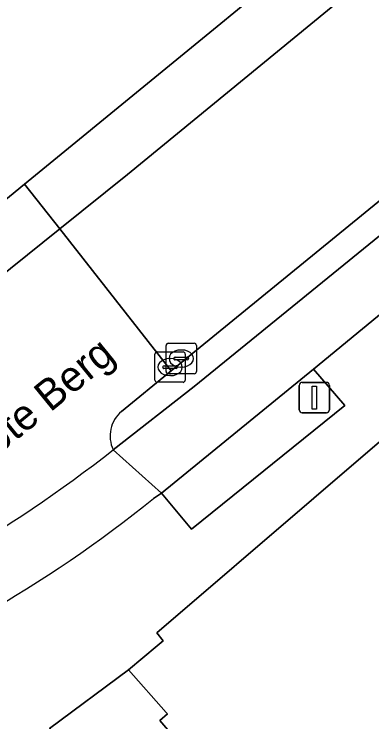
# Model space of a CAD drawing. Extents: x 160663 to 161506, y 382245 to 383291.
# Drawn here: x 161277.95 to 161289.71, y 383013.07 to 383036.31 of the extents above; entities that cross this region are included whole.
import ezdxf

# ---------------------------------------------------------------- set-up
doc = ezdxf.new("R2010")
doc.units = 0
for name, color, linetype in [('IMGEO_Fietspad_gesloten', 7, 'Continuous'), ('IMGEO_Fietspad_open', 7, 'Continuous'), ('IMGEO_Groenvoorziening', 7, 'Continuous'), ('IMGEO_Kolk', 7, 'Continuous'), ('IMGEO_Lichtmast', 7, 'Continuous'), ('IMGEO_Openbare_ruimte_label', 7, 'Continuous'), ('IMGEO_Pand', 7, 'Continuous'), ('IMGEO_Rijbaan_lokaal_gesloten', 7, 'Continuous'), ('IMGEO_Verkeerseiland_gesloten', 7, 'Continuous'), ('IMGEO_Voetpad_open', 7, 'Continuous')]:
    doc.layers.add(name, color=color, linetype=linetype)

msp = doc.modelspace()

# ---------------------------------------------------------------- linework, layer by layer
at = {"layer": 'IMGEO_Fietspad_gesloten'}
msp.add_lwpolyline([(161291.628, 383041.642), (161278.293, 383030.735), (161279.453, 383029.258), (161281.683, 383031.047), (161296.469, 383043.181)], dxfattribs=at)
at = {"layer": 'IMGEO_Fietspad_open'}
msp.add_lwpolyline([(161309.184, 383045.016), (161307.688, 383043.645), (161303.586, 383040.156), (161294.176, 383032.458), (161283.874, 383024.079), (161281.213, 383022.004), (161282.796, 383020.584), (161287.793, 383024.653), (161292.622, 383028.624), (161300.887, 383035.375)], dxfattribs=at)
at = {"layer": 'IMGEO_Groenvoorziening'}
msp.add_lwpolyline([(161287.793, 383024.653), (161282.796, 383020.584), (161283.787, 383019.395), (161288.824, 383023.46)], close=True, dxfattribs=at)
at = {"layer": 'IMGEO_Kolk'}
for p, q in [((161283.021, 383025.503), (161283.873, 383025.503)), ((161282.946, 383024.577), (161282.946, 383025.429)), ((161283.434, 383025.283), (161283.459, 383025.283)), ((161283.947, 383025.429), (161283.947, 383024.577)), ((161282.579, 383024.295), (161282.579, 383025.147)), ((161282.654, 383025.221), (161283.506, 383025.221)), ((161283.248, 383025.046), (161283.646, 383025.046)), ((161283.58, 383025.147), (161283.58, 383024.295)), ((161283.067, 383025.001), (161283.092, 383025.001)), ((161283.205, 383024.997), (161283.205, 383025.009)), ((161283.643, 383024.96), (161283.245, 383024.96)), ((161283.689, 383025.009), (161283.689, 383024.997)), ((161282.838, 383024.715), (161282.838, 383024.727)), ((161283.276, 383024.678), (161282.878, 383024.678)), ((161282.881, 383024.764), (161283.279, 383024.764)), ((161283.322, 383024.727), (161283.322, 383024.715)), ((161283.457, 383024.723), (161283.432, 383024.723)), ((161283.873, 383024.503), (161283.021, 383024.503)), ((161283.09, 383024.441), (161283.065, 383024.441)), ((161283.506, 383024.221), (161282.654, 383024.221))]:
    msp.add_line(p, q, dxfattribs=at)
for points in [[(161283.021, 383025.503), (161283.873, 383025.503)], [(161282.946, 383024.577), (161282.946, 383025.429)], [(161283.947, 383025.429), (161283.947, 383024.577)], [(161282.579, 383024.295), (161282.579, 383025.147)], [(161282.654, 383025.221), (161283.506, 383025.221)], [(161283.58, 383025.147), (161283.58, 383024.295)], [(161283.873, 383024.503), (161283.021, 383024.503)], [(161283.506, 383024.221), (161282.654, 383024.221)]]:
    msp.add_lwpolyline(points, dxfattribs=at)
for centre, radius, start, end in [((161283.023, 383025.427), 0.0765, 91.552, 178.448), ((161283.023, 383025.427), 0.0765, 91.552, 178.448), ((161283.871, 383025.427), 0.0765, 1.552, 88.448), ((161283.871, 383025.427), 0.0765, 1.552, 88.448), ((161282.656, 383025.145), 0.0765, 91.552, 178.448), ((161282.656, 383025.145), 0.0765, 91.552, 178.448), ((161283.245, 383025.006), 0.0403, 85.8775, 175.7526), ((161283.504, 383025.145), 0.0765, 1.552, 88.448), ((161283.504, 383025.145), 0.0765, 1.552, 88.448), ((161283.65, 383025.008), 0.0386, 1.7309, 96.639), ((161283.242, 383024.996), 0.0366, 178.938, 274.7102), ((161283.646, 383025.003), 0.043, 264.8664, 352.4533), ((161282.878, 383024.724), 0.0403, 85.8775, 175.7526), ((161282.875, 383024.714), 0.0366, 178.938, 274.7102), ((161283.023, 383024.579), 0.0765, 181.552, 268.448), ((161283.023, 383024.579), 0.0765, 181.552, 268.448), ((161283.279, 383024.721), 0.043, 264.8664, 352.4533), ((161283.283, 383024.726), 0.0386, 1.7309, 96.639), ((161283.871, 383024.579), 0.0765, 271.552, 358.448), ((161283.871, 383024.579), 0.0765, 271.552, 358.448), ((161282.656, 383024.297), 0.0765, 181.552, 268.448), ((161282.656, 383024.297), 0.0765, 181.552, 268.448), ((161283.504, 383024.297), 0.0765, 271.552, 358.448), ((161283.504, 383024.297), 0.0765, 271.552, 358.448)]:
    msp.add_arc(centre, radius, start, end, dxfattribs=at)
for centre, major_axis, ratio, start_param, end_param in [((161283.433, 383025.003), (-0.387, 0.002), 0.722429, 4.712389, 7.853982), ((161283.458, 383025.003), (-0.39, 0.002), 0.717154, 1.570796, 4.712389), ((161283.066, 383024.721), (-0.387, 0.002), 0.722429, 4.712389, 7.853982), ((161283.091, 383024.721), (-0.39, 0.002), 0.717154, 1.570796, 4.712389)]:
    msp.add_ellipse(centre, major_axis=major_axis, ratio=ratio, start_param=start_param, end_param=end_param, dxfattribs=at)
at = {"layer": 'IMGEO_Lichtmast'}
for p, q in [((161287.326, 383023.319), (161287.326, 383024.119)), ((161287.326, 383024.119), (161287.326, 383023.319)), ((161287.426, 383024.219), (161288.216, 383024.219)), ((161288.216, 383024.219), (161287.426, 383024.219)), ((161288.316, 383024.119), (161288.316, 383023.319)), ((161288.316, 383023.319), (161288.316, 383024.119)), ((161288.216, 383023.219), (161287.426, 383023.219)), ((161287.426, 383023.219), (161288.216, 383023.219))]:
    msp.add_line(p, q, dxfattribs=at)
msp.add_lwpolyline([(161287.746, 383024.094), (161287.896, 383024.094), (161287.896, 383023.344), (161287.746, 383023.344), (161287.746, 383024.094)], dxfattribs=at)
for centre, start, end in [((161287.426, 383024.119), 90, 180), ((161287.426, 383024.119), 90, 180), ((161288.216, 383024.119), 0, 90), ((161288.216, 383024.119), 360, 90), ((161287.426, 383023.319), 180, 270), ((161287.426, 383023.319), 180, 270), ((161288.216, 383023.319), 270, 0), ((161288.216, 383023.319), 270, 0)]:
    msp.add_arc(centre, 0.1, start, end, dxfattribs=at)
at = {"layer": 'IMGEO_Pand'}
msp.add_lwpolyline([(161342.497, 383007.969), (161338.4, 383013.116), (161314.847, 383042.706), (161312.592, 383040.865), (161309.473, 383038.318), (161308.323, 383037.379), (161304.378, 383034.158), (161292.963, 383024.838), (161282.641, 383015.991), (161282.856, 383015.732), (161282.654, 383015.564), (161281.709, 383014.778), (161282.953, 383013.38), (161282.996, 383013.332), (161282.742, 383013.11), (161298.304, 382994.942), (161302.262, 382990.321), (161307.89, 382983.751), (161308.641, 382982.874), (161311.38, 382979.675), (161319.015, 382986.625), (161331.209, 382997.725), (161332.203, 382998.63)], close=True, dxfattribs=at)
at = {"layer": 'IMGEO_Rijbaan_lokaal_gesloten'}
for points in [[(161296.469, 383043.181), (161281.683, 383031.047), (161279.453, 383029.258), (161283.116, 383024.598), (161308.79, 383045.556), (161308.831, 383045.582)], [(161273.011, 383024.09), (161279.453, 383029.258), (161278.293, 383030.735), (161276.19, 383029.016), (161271.694, 383025.405)], [(161281.487, 383023.268), (161283.116, 383024.598), (161279.453, 383029.258), (161273.011, 383024.09)], [(161282.796, 383020.584), (161281.213, 383022.004)], [(161282.539, 383020.404), (161282.796, 383020.584)]]:
    msp.add_lwpolyline(points, dxfattribs=at)
for centre, radius, start, end in [((161282.152, 383022.462), 1.045, 129.546, 205.9922), ((161251.143, 383060.619), 48.942, 292.4744, 307.9086), ((161251.143, 383060.619), 48.942, 292.4744, 307.9086), ((161255.555, 383053.977), 43.072, 290.614, 308.7901)]:
    msp.add_arc(centre, radius, start, end, dxfattribs=at)
at = {"layer": 'IMGEO_Verkeerseiland_gesloten'}
for points in [[(161308.831, 383045.582), (161308.79, 383045.556), (161283.116, 383024.598), (161281.487, 383023.268)], [(161281.213, 383022.004), (161283.874, 383024.079), (161294.176, 383032.458), (161303.586, 383040.156), (161307.688, 383043.645), (161309.184, 383045.016)]]:
    msp.add_lwpolyline(points, dxfattribs=at)
msp.add_arc((161282.152, 383022.462), 1.045, 129.546, 205.9922, dxfattribs=at)
at = {"layer": 'IMGEO_Voetpad_open'}
for points in [[(161312.24, 383044.647), (161310.581, 383043.303), (161311.538, 383042.11), (161305.813, 383037.43), (161304.816, 383038.586), (161300.887, 383035.375), (161301.802, 383034.148), (161293.621, 383027.465), (161292.622, 383028.624), (161287.793, 383024.653), (161288.824, 383023.46), (161283.787, 383019.395), (161282.796, 383020.584), (161282.539, 383020.404)], [(161282.654, 383015.564), (161282.856, 383015.732), (161282.641, 383015.991), (161292.963, 383024.838), (161304.378, 383034.158), (161308.323, 383037.379), (161309.473, 383038.318), (161312.592, 383040.865), (161314.847, 383042.706), (161316.407, 383044.108)], [(161276.19, 383029.016), (161278.293, 383030.735), (161291.628, 383041.642)], [(161279.114, 383012.848), (161281.709, 383014.778), (161282.654, 383015.564)]]:
    msp.add_lwpolyline(points, dxfattribs=at)
msp.add_lwpolyline([(161282.742, 383013.11), (161282.996, 383013.332), (161282.953, 383013.38), (161281.709, 383014.778), (161279.114, 383012.848), (161279.806, 383012.064), (161283.576, 383007.525), (161290.162, 383000), (161296.662, 382992.424), (161300.037, 382988.477), (161302.262, 382990.321), (161298.304, 382994.942)], close=True, dxfattribs=at)
msp.add_arc((161255.555, 383053.977), 43.072, 290.614, 308.7901, dxfattribs=at)

# ---------------------------------------------------------------- texts
at = {"layer": 'IMGEO_Openbare_ruimte_label'}
msp.add_text('Grote Berg', height=1, rotation=39.1967, dxfattribs=at).set_placement((161276.259, 383020.871))

doc.saveas('drawing.dxf')
